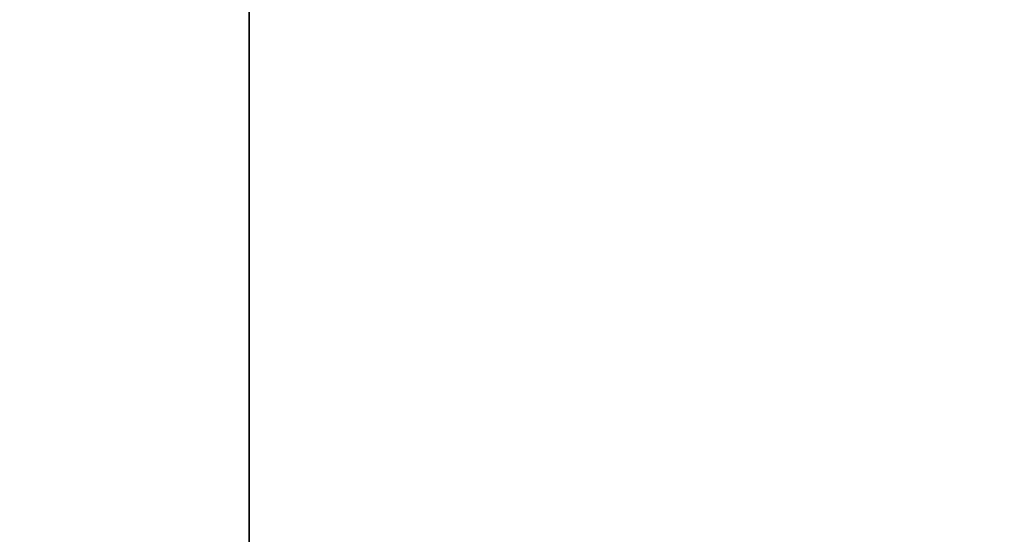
# Model space of a CAD drawing. Header units: millimetres. Extents: x -493 to 6693, y -115 to 135.
# Tile 315 of 656: x 323 to 408, y 2 to 46. Entities that reach past the tile are written whole.
import ezdxf

# ---------------------------------------------------------------- set-up
doc = ezdxf.new("R2010")
doc.units = ezdxf.units.MM
doc.layers.add('151', color=7, linetype='Continuous', true_color=0xffffff)

# ---------------------------------------------------------------- blocks, each defined once
blk = doc.blocks.new('UG_SURFACE_001')
at = {"layer": '151', "color": 252, "linetype": 'Continuous', "lineweight": 35}
for points in [[(492.5, -15, 2200.25), (492.5, 125, 2200.25), (-492.5, 125, 2200.25), (-492.5, -15, 2200.25)], [(-342.5, -15, 2050.25), (-342.5, 125, 2050.25), (342.5, 125, 2050.25), (342.5, -15, 2050.25)], [(342.5, -15, 2050.25), (342.5, 125, 2050.25), (342.5, 125, -7.75), (342.5, -15, -7.75)], [(342.5, -15, -7.75), (342.5, 125, -7.75), (492.5, 125, -7.75), (492.5, -15, -7.75)]]:
    blk.add_3dface(points, dxfattribs=at)

msp = doc.modelspace()

# ---------------------------------------------------------------- linework, layer by layer
at = {"layer": '151', "color": 253, "linetype": 'Continuous', "lineweight": -3}
for p, q in [((342.5, -15, 2050.25), (342.5, 125, 2050.25)), ((342.5, 125, -7.75), (342.5, -15, -7.75))]:
    msp.add_line(p, q, dxfattribs=at)

# ---------------------------------------------------------------- block references
msp.add_blockref('UG_SURFACE_001', (0, 0), dxfattribs=at)

doc.saveas('drawing.dxf')
